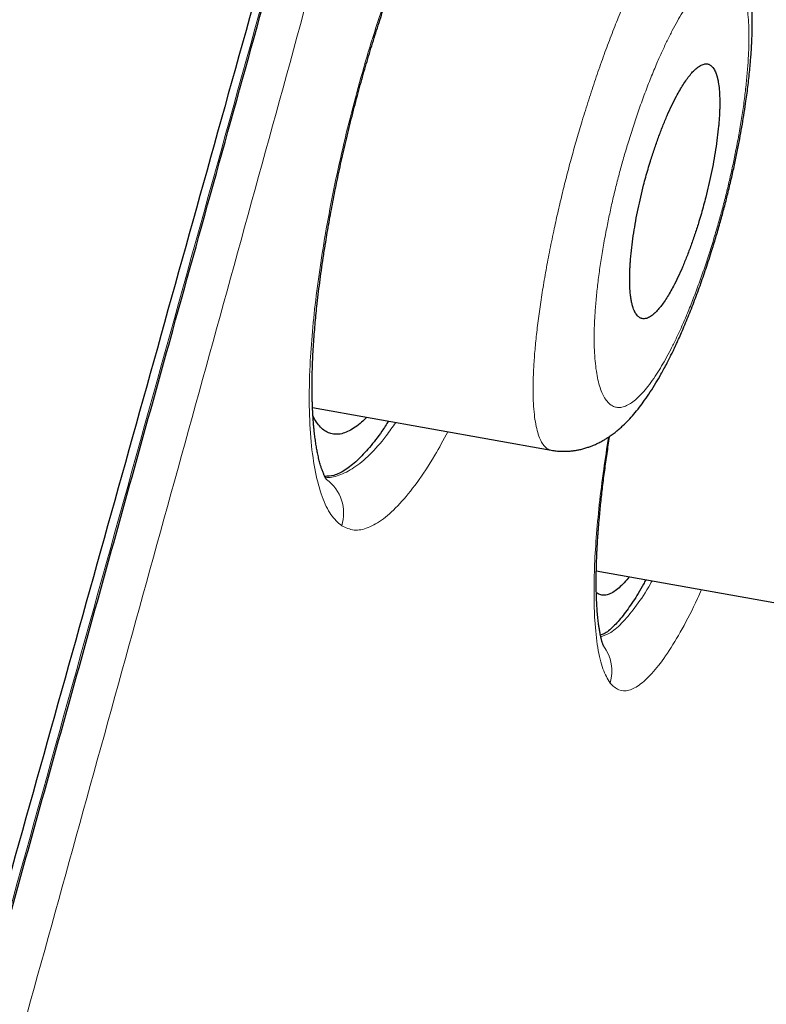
# Model space of a CAD drawing. Header units: millimetres. Extents: x 8 to 473, y 11 to 654.
# Tile 636 of 656: x 457.04 to 462.16, y 594.44 to 601.18. Entities that reach past the tile are written whole.
import ezdxf

# ---------------------------------------------------------------- set-up
doc = ezdxf.new("R2010")
doc.units = ezdxf.units.MM

msp = doc.modelspace()

# ---------------------------------------------------------------- linework, layer by layer
at = {"color": 7, "linetype": 'Continuous', "lineweight": 30}
for p, q in [((459.0488, 598.5253), (460.6827, 598.2324)), ((460.9917, 597.4063), (462.5011, 597.1357))]:
    msp.add_line(p, q, dxfattribs=at)
at = {"color": 8, "linetype": 'Continuous', "lineweight": 0}
for centre, radius, start, end in [((458.97, 597.7987), 0.2918, 343.18853, 53.21104), ((460.8093, 596.7192), 0.2885, 343.53658, 36.78815)]:
    msp.add_arc(centre, radius, start, end, dxfattribs=at)
at = {"color": 7, "linetype": 'Continuous', "lineweight": 30}
for points, knots in [([(470.1608, 650.2847), (470.1654, 650.2685), (470.1751, 650.2342), (470.1654, 650.1301), (470.1214, 649.9157), (470.0193, 649.5055), (469.8502, 648.8522), (469.6064, 647.9407), (469.2849, 646.7779), (468.8814, 645.329), (468.4353, 643.7426), (467.9675, 642.0862), (467.5037, 640.4457), (466.9694, 638.5517), (466.3595, 636.3746), (465.6859, 633.9339), (464.9217, 631.1515), (464.0772, 628.0633), (463.1636, 624.7138), (462.2419, 621.3307), (461.3169, 617.9384), (460.0873, 613.4266), (458.5443, 607.7908), (456.6918, 601.0441), (454.8383, 594.3309), (452.9864, 587.6382), (451.1612, 581.0945), (449.3675, 574.6805), (447.6064, 568.3986), (446.0876, 562.982), (444.8124, 558.4382), (443.7808, 554.7617), (442.754, 551.1009), (442.091, 548.7319), (441.7579, 547.5418)], [0, 0, 0, 0, 0.026643, 0.056461, 0.086551, 0.11684, 0.14723, 0.177651, 0.208116, 0.238721, 0.269551, 0.290293, 0.311234, 0.332423, 0.353891, 0.375326, 0.396544, 0.421695, 0.446548, 0.471138, 0.49552, 0.519728, 0.567844, 0.615722, 0.66337, 0.710804, 0.758299, 0.802852, 0.847609, 0.892545, 0.919139, 0.945881, 0.972812, 1, 1, 1, 1]), ([(471.4836, 648.3303), (471.4879, 648.3155), (471.497, 648.2838), (471.4877, 648.1781), (471.4456, 647.9599), (471.3474, 647.5483), (471.1956, 646.941), (470.9982, 646.1797), (470.7686, 645.319), (470.4898, 644.2895), (470.1584, 643.0731), (469.787, 641.7247), (469.3798, 640.2544), (468.9431, 638.6817), (468.4864, 637.039), (468.0241, 635.3663), (467.5731, 633.7197), (467.092, 631.9576), (466.5304, 629.9002), (465.8857, 627.5387), (465.1596, 624.8816), (464.4179, 622.1717), (463.6656, 619.4295), (462.906, 616.6678), (461.888, 612.9715), (460.6042, 608.3349), (459.0557, 602.7627), (457.5018, 597.1937), (455.9437, 591.6319), (454.3834, 586.0743), (452.8986, 580.8141), (451.495, 575.8491), (450.1724, 571.1824), (448.8505, 566.5241), (447.6958, 562.4581), (446.7083, 558.9853), (445.8879, 556.0994), (445.0749, 553.2398), (444.2714, 550.4099), (443.7526, 548.575), (443.4929, 547.6567)], [0, 0, 0, 0, 0.0263947, 0.0567135, 0.0870843, 0.1174919, 0.1479186, 0.1722719, 0.1966285, 0.2209895, 0.2453683, 0.2697732, 0.2901329, 0.310517, 0.330927, 0.3462517, 0.3615813, 0.3769064, 0.39222, 0.4126117, 0.4329787, 0.453321, 0.473641, 0.4939369, 0.5142124, 0.554725, 0.5952005, 0.6356391, 0.6760307, 0.7163943, 0.7567769, 0.7907369, 0.8247232, 0.8587319, 0.8927619, 0.9141655, 0.9355885, 0.9570317, 0.9784983, 1, 1, 1, 1]), ([(447.4647, 561.2817), (447.4814, 561.3406), (447.5256, 561.4969), (447.5972, 561.7501), (447.6794, 562.0407), (447.7611, 562.3293), (447.8421, 562.6158), (447.9221, 562.8988), (447.9999, 563.1739), (448.0747, 563.4389), (448.1465, 563.693), (448.2158, 563.938), (448.2781, 564.1584), (448.3348, 564.3586), (448.3872, 564.5439), (448.4412, 564.7348), (448.5007, 564.9449), (448.5659, 565.1753), (448.6371, 565.4266), (448.7107, 565.6867), (448.7864, 565.954), (448.8631, 566.2249), (448.9636, 566.5796), (449.0867, 567.0143), (449.2319, 567.5271), (449.3753, 568.0332), (449.5174, 568.5351), (449.7048, 569.1965), (449.9378, 570.0192), (450.2342, 571.066), (450.5485, 572.176), (450.8806, 573.3493), (451.2206, 574.5511), (451.5686, 575.7813), (451.9244, 577.0401), (452.2801, 578.2994), (452.6357, 579.559), (453.0324, 580.9658), (453.4705, 582.5195), (453.9494, 584.2203), (454.4277, 585.9213), (454.9052, 587.6226), (455.3815, 589.3243), (455.848, 590.9938), (456.3049, 592.6312), (456.7521, 594.2363), (457.1991, 595.8417), (457.6457, 597.4473), (458.0495, 598.9), (458.4105, 600.1999), (458.7289, 601.3469), (459.047, 602.4938), (459.3648, 603.6406), (459.6824, 604.7873), (459.9997, 605.9337), (460.3021, 607.0271), (460.5197, 607.8144), (460.6316, 608.2195), (460.6525, 608.2954)], [0, 0, 0, 0, 0.003805, 0.010102, 0.016351, 0.022552, 0.028705, 0.034808, 0.040766, 0.046408, 0.051855, 0.057108, 0.062165, 0.06603, 0.06999, 0.074081, 0.078303, 0.0835, 0.088884, 0.094453, 0.100209, 0.106049, 0.111843, 0.122976, 0.133937, 0.144725, 0.155409, 0.166092, 0.187077, 0.208062, 0.233044, 0.258026, 0.283008, 0.309774, 0.336541, 0.363309, 0.390078, 0.416849, 0.452974, 0.489095, 0.525215, 0.561336, 0.597458, 0.633581, 0.667639, 0.701698, 0.735756, 0.769816, 0.803876, 0.828205, 0.852534, 0.876862, 0.901191, 0.92552, 0.949849, 0.974178, 0.995159, 1, 1, 1, 1]), ([(459.1458, 598.0305), (459.1459, 598.0304), (459.146, 598.0303), (459.1443, 598.0326), (459.1421, 598.036), (459.1399, 598.0395), (459.1374, 598.0438), (459.135, 598.0484), (459.1327, 598.0529), (459.1301, 598.0581), (459.1269, 598.065), (459.1229, 598.0744), (459.1186, 598.0852), (459.1145, 598.0964), (459.1109, 598.107), (459.1074, 598.1176), (459.1038, 598.1293), (459.0997, 598.1437), (459.0952, 598.1605), (459.0908, 598.1784), (459.0867, 598.1963), (459.0821, 598.2182), (459.0768, 598.2464), (459.0709, 598.2823), (459.0655, 598.3203), (459.0615, 598.3543), (459.0584, 598.3844), (459.0558, 598.4122), (459.0533, 598.4442), (459.0509, 598.4807), (459.049, 598.5174), (459.0478, 598.5509), (459.047, 598.5773), (459.0465, 598.5978), (459.0463, 598.6128), (459.0461, 598.6255), (459.046, 598.6404), (459.0459, 598.6605), (459.0459, 598.6866), (459.0462, 598.7182), (459.047, 598.7628), (459.0487, 598.8201), (459.0518, 598.8885), (459.0558, 598.9575), (459.0607, 599.0251), (459.0662, 599.091), (459.0722, 599.1549), (459.0793, 599.224), (459.0878, 599.2986), (459.098, 599.3807), (459.1094, 599.4644), (459.122, 599.5514), (459.1382, 599.6549), (459.1587, 599.7761), (459.1844, 599.9162), (459.2132, 600.0614), (459.2452, 600.2111), (459.2804, 600.3647), (459.3191, 600.5221), (459.3594, 600.6757), (459.401, 600.8249), (459.4432, 600.9677), (459.487, 601.1089), (459.532, 601.2466), (459.5777, 601.3803), (459.6239, 601.5096), (459.6704, 601.6342), (459.7189, 601.7586), (459.7688, 601.8812), (459.8195, 602), (459.8683, 602.1093), (459.9117, 602.2022), (459.9501, 602.2812), (459.985, 602.3504), (460.021, 602.4192), (460.0517, 602.4756), (460.0764, 602.5194), (460.0935, 602.549), (460.1085, 602.5744), (460.1206, 602.5945), (460.1307, 602.6111), (460.1408, 602.6273), (460.1528, 602.6465), (460.1676, 602.6695), (460.1844, 602.6952), (460.2025, 602.7219), (460.2208, 602.7482), (460.2393, 602.7739), (460.2583, 602.7996), (460.278, 602.825), (460.2978, 602.8496), (460.3164, 602.8716), (460.3329, 602.8901), (460.3473, 602.9057), (460.3593, 602.9182), (460.37, 602.9288), (460.3793, 602.9377), (460.3876, 602.9453), (460.3945, 602.9515), (460.4004, 602.9565), (460.4061, 602.9613), (460.4116, 602.9657), (460.4171, 602.97), (460.4223, 602.9739), (460.4276, 602.9777), (460.433, 602.9813), (460.4378, 602.9843), (460.4417, 602.9866), (460.4448, 602.9882), (460.4468, 602.9893), (460.4481, 602.9899), (460.4481, 602.9899), (460.4481, 602.9899)], [0, 0, 0, 0, 0.004961, 0.013691, 0.018875, 0.023997, 0.029054, 0.033681, 0.037516, 0.040992, 0.045741, 0.051655, 0.058293, 0.064168, 0.069372, 0.073701, 0.078383, 0.084191, 0.090788, 0.097295, 0.103313, 0.10884, 0.118451, 0.128938, 0.139427, 0.148939, 0.154741, 0.161277, 0.168584, 0.176663, 0.185478, 0.192169, 0.197566, 0.201667, 0.204471, 0.206503, 0.209136, 0.213105, 0.218011, 0.223853, 0.230633, 0.242313, 0.254349, 0.265874, 0.27689, 0.287393, 0.297382, 0.306856, 0.319247, 0.331143, 0.343303, 0.355731, 0.368424, 0.38701, 0.406121, 0.4257, 0.445704, 0.466136, 0.487002, 0.508312, 0.527337, 0.546685, 0.565913, 0.58491, 0.603678, 0.622215, 0.64052, 0.658589, 0.678537, 0.697824, 0.716212, 0.7337, 0.746809, 0.759562, 0.773181, 0.78787, 0.794901, 0.801873, 0.80778, 0.812531, 0.816127, 0.819794, 0.824638, 0.830656, 0.837798, 0.845353, 0.853081, 0.86098, 0.869084, 0.87802, 0.887451, 0.896567, 0.904679, 0.911793, 0.918722, 0.92409, 0.929724, 0.934883, 0.939096, 0.942664, 0.946631, 0.951084, 0.95493, 0.959279, 0.964223, 0.96976, 0.975693, 0.980783, 0.984817, 0.990089, 0.995351, 1, 1, 1, 1]), ([(460.6826, 598.2325), (460.6942, 598.2306), (460.7157, 598.2272), (460.7461, 598.2251), (460.7712, 598.2246), (460.7908, 598.2251), (460.8106, 598.2263), (460.8316, 598.2284), (460.8556, 598.232), (460.8798, 598.2367), (460.9061, 598.2432), (460.9326, 598.2513), (460.9572, 598.2602), (460.9817, 598.2702), (461.0083, 598.2827), (461.0343, 598.2967), (461.0567, 598.31), (461.0779, 598.3237), (461.1007, 598.3396), (461.1262, 598.3592), (461.152, 598.3809), (461.1811, 598.4075), (461.2108, 598.4371), (461.2496, 598.4801), (461.2861, 598.525), (461.3239, 598.576), (461.3614, 598.631), (461.3988, 598.6908), (461.4297, 598.744), (461.4551, 598.7902), (461.4755, 598.8289), (461.4941, 598.8653), (461.5083, 598.8941), (461.5191, 598.9165), (461.5285, 598.9362), (461.5389, 598.9584), (461.5529, 598.9887), (461.5707, 599.0285), (461.5921, 599.0779), (461.6145, 599.1315), (461.6371, 599.1874), (461.6663, 599.2625), (461.702, 599.3589), (461.7435, 599.4787), (461.7806, 599.5933), (461.8133, 599.7006), (461.8413, 599.798), (461.8674, 599.8939), (461.8922, 599.9909), (461.9155, 600.0881), (461.9372, 600.185), (461.9564, 600.2767), (461.9732, 600.3631), (461.9881, 600.4455), (462.0017, 600.5268), (462.0128, 600.5995), (462.0219, 600.6646), (462.0293, 600.7215), (462.036, 600.7791), (462.0418, 600.8345), (462.0464, 600.8845), (462.0495, 600.9228), (462.0515, 600.9511), (462.053, 600.9731), (462.0544, 600.9968), (462.0559, 601.0251), (462.0573, 601.0582), (462.0584, 601.0936), (462.0591, 601.1337), (462.0592, 601.1759), (462.0585, 601.2216), (462.0569, 601.2674), (462.0542, 601.3132), (462.0506, 601.3578), (462.0464, 601.3958), (462.0421, 601.4281), (462.038, 601.4553), (462.0336, 601.4805), (462.0292, 601.5027), (462.0246, 601.5244), (462.0188, 601.549), (462.0098, 601.583), (461.9969, 601.6244), (461.9795, 601.6701), (461.96, 601.7129), (461.9391, 601.7516), (461.9194, 601.7827), (461.9019, 601.8073), (461.8865, 601.8269), (461.87, 601.8463), (461.8533, 601.864), (461.836, 601.8808), (461.8178, 601.8971), (461.7948, 601.9155), (461.7651, 601.9364), (461.7277, 601.9587), (461.6993, 601.9713), (461.684, 601.978)], [0, 0, 0, 0, 0.008144, 0.015085, 0.020781, 0.025202, 0.028434, 0.034495, 0.039922, 0.045384, 0.052141, 0.059606, 0.065403, 0.071281, 0.079784, 0.087847, 0.094505, 0.1003, 0.108211, 0.117472, 0.126355, 0.134387, 0.15037, 0.165437, 0.182651, 0.198774, 0.217238, 0.235658, 0.252435, 0.262647, 0.273527, 0.283066, 0.290573, 0.295084, 0.299675, 0.305059, 0.311232, 0.321419, 0.333086, 0.345123, 0.35727, 0.369525, 0.393037, 0.41695, 0.441272, 0.459793, 0.478324, 0.496225, 0.513454, 0.532333, 0.550358, 0.567535, 0.583863, 0.599342, 0.614757, 0.631059, 0.642191, 0.653706, 0.665603, 0.677735, 0.688558, 0.697655, 0.702809, 0.707224, 0.712285, 0.718647, 0.726313, 0.734996, 0.743359, 0.754875, 0.765664, 0.777302, 0.789705, 0.801632, 0.812999, 0.820676, 0.828463, 0.83598, 0.84228, 0.847857, 0.854837, 0.863424, 0.877783, 0.891784, 0.90483, 0.91667, 0.92732, 0.933703, 0.93995, 0.946209, 0.952712, 0.957742, 0.963399, 0.97002, 0.978351, 0.988374, 1, 1, 1, 1]), ([(461.3058, 599.1339), (461.3105, 599.1333), (461.3196, 599.1322), (461.3339, 599.1348), (461.3482, 599.1401), (461.3623, 599.148), (461.3762, 599.1578), (461.3896, 599.1692), (461.4062, 599.1853), (461.4262, 599.208), (461.4499, 599.2395), (461.4734, 599.2747), (461.4965, 599.3132), (461.5222, 599.3601), (461.5505, 599.4169), (461.5813, 599.4855), (461.6113, 599.5587), (461.6403, 599.6358), (461.6681, 599.716), (461.6915, 599.7892), (461.7107, 599.8541), (461.7264, 599.9099), (461.7433, 599.9741), (461.761, 600.0471), (461.7789, 600.129), (461.7949, 600.2114), (461.8088, 600.2936), (461.8203, 600.3745), (461.8273, 600.437), (461.8313, 600.4825), (461.8335, 600.5125), (461.8352, 600.5418), (461.8364, 600.5703), (461.8372, 600.6104), (461.8365, 600.6611), (461.8325, 600.7167), (461.8274, 600.7511), (461.8238, 600.7687), (461.8227, 600.7737), (461.8216, 600.7785), (461.8205, 600.7833), (461.8192, 600.788), (461.818, 600.7926), (461.8166, 600.7974), (461.8147, 600.8035), (461.8115, 600.8125), (461.8067, 600.8248), (461.7996, 600.8393), (461.7923, 600.8505), (461.7857, 600.8586), (461.7805, 600.8638), (461.7748, 600.8685), (461.7684, 600.8726), (461.7615, 600.8758), (461.7525, 600.8784), (461.7417, 600.8793), (461.7291, 600.8776), (461.7166, 600.8735), (461.7041, 600.8674), (461.6919, 600.8597), (461.68, 600.8507), (461.6684, 600.8406), (461.6531, 600.8255), (461.6336, 600.8035), (461.6097, 600.7721), (461.5861, 600.7368), (461.5628, 600.6984), (461.5368, 600.6516), (461.508, 600.5946), (461.4767, 600.5258), (461.4462, 600.4524), (461.4168, 600.3753), (461.3887, 600.2954), (461.3652, 600.2225), (461.3457, 600.158), (461.33, 600.1026), (461.313, 600.0388), (461.2952, 599.9659), (461.2772, 599.884), (461.2611, 599.8016), (461.2472, 599.7194), (461.2358, 599.6385), (461.229, 599.576), (461.2251, 599.5304), (461.223, 599.5005), (461.2214, 599.4711), (461.2203, 599.4425), (461.2197, 599.4025), (461.2206, 599.3519), (461.224, 599.3092), (461.2275, 599.2817), (461.2297, 599.2674), (461.2321, 599.2536), (461.2349, 599.2402), (461.238, 599.2273), (461.242, 599.2133), (461.2473, 599.1979), (461.2524, 599.1861), (461.2563, 599.1783), (461.2585, 599.1742), (461.2609, 599.1701), (461.2634, 599.1662), (461.266, 599.1624), (461.2708, 599.156), (461.2776, 599.1487), (461.286, 599.142), (461.2928, 599.1382), (461.2979, 599.1361), (461.3014, 599.135), (461.304, 599.1343), (461.3053, 599.134), (461.3058, 599.1339)], [0, 0, 0, 0, 0.010394, 0.020298, 0.02971, 0.038632, 0.047063, 0.055003, 0.062453, 0.075765, 0.088665, 0.101153, 0.113233, 0.124906, 0.141075, 0.157072, 0.172905, 0.188581, 0.204108, 0.219494, 0.22968, 0.23981, 0.249886, 0.264343, 0.27912, 0.294224, 0.309662, 0.325441, 0.341566, 0.348117, 0.354724, 0.361389, 0.368111, 0.37489, 0.390735, 0.40786, 0.423992, 0.425866, 0.427752, 0.42965, 0.431562, 0.433485, 0.435422, 0.437371, 0.439719, 0.443628, 0.449859, 0.458049, 0.468196, 0.472719, 0.477544, 0.482671, 0.488101, 0.493833, 0.499867, 0.509115, 0.517952, 0.526379, 0.534394, 0.541999, 0.549194, 0.555977, 0.562351, 0.575696, 0.588614, 0.601107, 0.613176, 0.624824, 0.64111, 0.657189, 0.67307, 0.688759, 0.704265, 0.719596, 0.729726, 0.739784, 0.749774, 0.764237, 0.779017, 0.794122, 0.809559, 0.825336, 0.841458, 0.848007, 0.854614, 0.861277, 0.867997, 0.874775, 0.890524, 0.907636, 0.912346, 0.91715, 0.922047, 0.927039, 0.932124, 0.937303, 0.944771, 0.95324, 0.955624, 0.958077, 0.960598, 0.963189, 0.965848, 0.968575, 0.977341, 0.984696, 0.990639, 0.99417, 0.996907, 0.998851, 1, 1, 1, 1]), ([(459.1835, 598.3437), (459.172, 598.347), (459.149, 598.3536), (459.1175, 598.3752), (459.0887, 598.4055), (459.0667, 598.4364), (459.0554, 598.4602), (459.0518, 598.4678)], [0, 0, 0, 0, 0.2247149, 0.4488324, 0.672477, 0.8957415, 1, 1, 1, 1]), ([(459.5688, 598.4321), (459.5538, 598.4085), (459.5095, 598.3392), (459.4376, 598.2478), (459.3533, 598.1573), (459.2712, 598.0932), (459.1964, 598.055), (459.1525, 598.0539), (459.1324, 598.0534)], [0, 0, 0, 0, 0.091758, 0.270481, 0.454107, 0.642662, 0.836122, 1, 1, 1, 1]), ([(459.4216, 598.4584), (459.4093, 598.4464), (459.3819, 598.4195), (459.3409, 598.3882), (459.2986, 598.3627), (459.2582, 598.3467), (459.2195, 598.3392), (459.1955, 598.3422), (459.1835, 598.3437)], [0, 0, 0, 0, 0.1386979, 0.3104849, 0.4824787, 0.6547004, 0.8271871, 1, 1, 1, 1]), ([(461.0422, 596.8896), (461.0422, 596.8896), (461.0423, 596.8895), (461.0421, 596.8898), (461.0419, 596.8904), (461.0415, 596.8913), (461.041, 596.8923), (461.0404, 596.8937), (461.0393, 596.8964), (461.0372, 596.9018), (461.0343, 596.9099), (461.0315, 596.9186), (461.0292, 596.9265), (461.0272, 596.934), (461.0255, 596.9405), (461.0241, 596.9464), (461.0225, 596.953), (461.0206, 596.9614), (461.0183, 596.9723), (461.0159, 596.985), (461.0135, 596.9985), (461.0113, 597.0119), (461.0093, 597.0248), (461.0076, 597.0375), (461.0048, 597.0587), (461.0012, 597.0909), (460.9972, 597.1376), (460.994, 597.1909), (460.9917, 597.2517), (460.9909, 597.3077), (460.991, 597.3555), (460.9914, 597.3926), (460.9922, 597.4311), (460.9933, 597.4693), (460.9947, 597.5048), (460.9961, 597.536), (460.9975, 597.5625), (460.9988, 597.5851), (461.0001, 597.6067), (461.0016, 597.6304), (461.0035, 597.6583), (461.0059, 597.6908), (461.0089, 597.7273), (461.0141, 597.7875), (461.0222, 597.8716), (461.0346, 597.981), (461.0488, 598.0932), (461.0649, 598.2083), (461.0765, 598.2865), (461.0831, 598.327), (461.0832, 598.3276)], [0, 0, 0, 0, 0.00633, 0.015441, 0.021763, 0.027055, 0.032773, 0.038918, 0.045493, 0.065858, 0.089688, 0.105533, 0.121403, 0.134809, 0.145668, 0.153972, 0.162244, 0.173812, 0.188045, 0.204556, 0.220535, 0.235422, 0.249214, 0.261906, 0.274055, 0.311907, 0.351181, 0.392308, 0.436861, 0.483811, 0.506749, 0.530199, 0.554162, 0.577801, 0.59865, 0.616547, 0.631489, 0.643474, 0.654157, 0.667053, 0.681985, 0.699164, 0.718593, 0.739115, 0.791855, 0.844238, 0.896269, 0.947945, 0.999175, 1, 1, 1, 1]), ([(461.2176, 597.3658), (461.2154, 597.363), (461.2004, 597.3431), (461.1738, 597.3146), (461.1381, 597.2809), (461.1042, 597.2571), (461.0722, 597.2423), (461.0422, 597.2373), (461.0152, 597.2408), (460.9994, 597.2508), (460.9919, 597.2556)], [0, 0, 0, 0, 0.02344, 0.164415, 0.305546, 0.446854, 0.588371, 0.73015, 0.872184, 1, 1, 1, 1]), ([(461.3305, 597.3455), (461.325, 597.335), (461.2952, 597.2777), (461.2427, 597.1938), (461.1733, 597.0948), (461.1066, 597.0213), (461.0549, 596.9767), (461.0279, 596.9676), (461.0199, 596.9649)], [0, 0, 0, 0, 0.046475, 0.252706, 0.464874, 0.682977, 0.906889, 1, 1, 1, 1])]:
    msp.add_open_spline(points, degree=3, knots=knots, dxfattribs=at)
at = {"color": 8, "linetype": 'Continuous', "lineweight": 0}
for points, knots in [([(471.4351, 646.6861), (471.4333, 646.6535), (471.4298, 646.5884), (471.3834, 646.3811), (471.2845, 645.9866), (471.1326, 645.4041), (470.9358, 644.6706), (470.7047, 643.8307), (470.4236, 642.8277), (470.0885, 641.641), (469.7139, 640.3206), (469.3035, 638.8812), (468.8645, 637.339), (468.3682, 635.5875), (467.8104, 633.5941), (467.1954, 631.3602), (466.5358, 628.9456), (465.8447, 626.4059), (465.1326, 623.7831), (464.4063, 621.1058), (463.6719, 618.3993), (462.9328, 615.6763), (461.9393, 612.014), (460.683, 607.4016), (459.1593, 601.8443), (457.6254, 596.2852), (456.0846, 590.7315), (454.5407, 585.2171), (452.9922, 579.7392), (451.4461, 574.2969), (449.8963, 568.8612), (448.5538, 564.1568), (447.4236, 560.1913), (446.5054, 556.9608), (445.6027, 553.7704), (444.7146, 550.6135), (444.1548, 548.5845), (443.8737, 547.5661)], [0, 0, 0, 0, 0.030875, 0.061712, 0.092529, 0.123402, 0.148227, 0.17321, 0.198303, 0.223286, 0.248239, 0.269168, 0.290108, 0.310917, 0.33167, 0.352646, 0.373652, 0.39457, 0.415527, 0.436491, 0.457375, 0.478202, 0.499018, 0.541033, 0.583124, 0.625219, 0.667272, 0.709317, 0.75061, 0.791934, 0.833292, 0.874698, 0.899774, 0.92478, 0.949757, 0.974781, 1, 1, 1, 1]), ([(447.4526, 561.2732), (447.5007, 561.4436), (447.8901, 562.8224), (448.7384, 565.8193), (449.9974, 570.2673), (451.3746, 575.1342), (452.9224, 580.6166), (454.6374, 586.7036), (456.5049, 593.3882), (458.3643, 600.0717), (459.7463, 605.0502), (460.502, 607.787), (460.6444, 608.3027)], [0, 0, 0, 0, 0.011048, 0.08938, 0.192448, 0.29604, 0.400011, 0.541874, 0.683674, 0.825415, 0.967105, 1, 1, 1, 1]), ([(459.2493, 597.7143), (459.2235, 597.7369), (459.1719, 597.7821), (459.1121, 597.9091), (459.0663, 598.0758), (459.0366, 598.2839), (459.0237, 598.5294), (459.0284, 598.787), (459.0465, 599.0439), (459.0728, 599.29), (459.1087, 599.5482), (459.1539, 599.8157), (459.208, 600.0899), (459.2704, 600.368), (459.3409, 600.6472), (459.419, 600.9245), (459.5039, 601.1965), (459.594, 601.4607), (459.6883, 601.7145), (459.7857, 601.9554), (459.8852, 602.1812), (459.9857, 602.3895), (460.0862, 602.578), (460.1964, 602.7621), (460.3142, 602.9303), (460.4363, 603.0706), (460.5504, 603.1661), (460.6545, 603.2146), (460.7483, 603.2193), (460.7993, 603.1813), (460.8248, 603.1623)], [0, 0, 0, 0, 0.041617, 0.083356, 0.125143, 0.166891, 0.208537, 0.250087, 0.281267, 0.312491, 0.343742, 0.374996, 0.406228, 0.437425, 0.468597, 0.499786, 0.531, 0.56222, 0.593467, 0.62474, 0.656028, 0.68732, 0.718617, 0.749938, 0.791654, 0.833293, 0.874911, 0.91654, 0.958213, 1, 1, 1, 1]), ([(460.6829, 598.2335), (460.6806, 598.2335), (460.6686, 598.2339), (460.6496, 598.2461), (460.6263, 598.2701), (460.6064, 598.3059), (460.5898, 598.352), (460.5765, 598.4085), (460.5668, 598.4751), (460.5607, 598.5515), (460.5583, 598.6375), (460.5596, 598.7328), (460.5648, 598.8372), (460.574, 598.9501), (460.587, 599.0705), (460.6035, 599.1971), (460.6234, 599.3291), (460.6468, 599.4657), (460.6733, 599.6062), (460.7014, 599.7419), (460.7302, 599.8715), (460.7593, 599.9943), (460.7904, 600.118), (460.8233, 600.242), (460.858, 600.3655), (460.8966, 600.496), (460.939, 600.6323), (460.9853, 600.773), (461.0327, 600.9093), (461.0809, 601.0405), (461.1295, 601.1659), (461.1784, 601.2846), (461.2271, 601.396), (461.2755, 601.4993), (461.323, 601.5934), (461.3695, 601.6782), (461.4146, 601.7531), (461.4581, 601.818), (461.4998, 601.8726), (461.5395, 601.9168), (461.5769, 601.9501), (461.6119, 601.9726), (461.6441, 601.9832), (461.6681, 601.9847), (461.6802, 601.9784), (461.6836, 601.9766)], [0, 0, 0, 0, 0.005581, 0.03031, 0.054976, 0.079545, 0.104043, 0.128495, 0.152927, 0.177367, 0.201847, 0.226404, 0.251079, 0.275915, 0.300733, 0.325464, 0.350127, 0.374738, 0.399314, 0.423874, 0.444346, 0.464839, 0.485373, 0.505972, 0.526646, 0.547284, 0.571991, 0.596656, 0.621292, 0.645907, 0.670508, 0.695104, 0.719704, 0.744325, 0.768986, 0.793597, 0.818137, 0.842632, 0.867107, 0.891583, 0.916081, 0.940623, 0.965235, 0.989946, 1, 1, 1, 1]), ([(461.9493, 601.4812), (461.9416, 601.4888), (461.9261, 601.5039), (461.8996, 601.515), (461.8708, 601.5175), (461.8396, 601.5105), (461.8061, 601.4944), (461.7708, 601.4697), (461.734, 601.4365), (461.6959, 601.395), (461.6566, 601.3451), (461.6183, 601.2903), (461.5815, 601.2322), (461.5467, 601.1724), (461.5118, 601.1077), (461.4769, 601.0382), (461.4419, 600.9638), (461.4045, 600.8792), (461.3652, 600.7846), (461.3245, 600.6798), (461.2852, 600.5715), (461.2472, 600.4595), (461.2128, 600.3509), (461.1818, 600.2469), (461.1545, 600.1486), (461.1288, 600.05), (461.1048, 599.9512), (461.0826, 599.8519), (461.061, 599.7468), (461.0405, 599.637), (461.0219, 599.524), (461.0064, 599.4144), (460.994, 599.3083), (460.9848, 599.2066), (460.9789, 599.1103), (460.9763, 599.0206), (460.9772, 598.9371), (460.9814, 598.86), (460.9889, 598.79), (460.9993, 598.7274), (461.0127, 598.6731), (461.029, 598.6269), (461.0482, 598.589), (461.0701, 598.5594), (461.0946, 598.5383), (461.1215, 598.5263), (461.1507, 598.5235), (461.1822, 598.5299), (461.2157, 598.5454), (461.2509, 598.5696), (461.2875, 598.6025), (461.3254, 598.6441), (461.3645, 598.6944), (461.4024, 598.7498), (461.4387, 598.8083), (461.473, 598.8684), (461.5073, 598.9334), (461.5416, 599.0033), (461.5759, 599.0781), (461.6123, 599.1623), (461.6505, 599.2567), (461.6902, 599.3618), (461.7289, 599.4713), (461.7662, 599.5838), (461.7999, 599.6925), (461.83, 599.7963), (461.8569, 599.8947), (461.8822, 599.9934), (461.9059, 600.0922), (461.9279, 600.1912), (461.9494, 600.2963), (461.97, 600.4061), (461.9888, 600.5192), (462.0046, 600.6287), (462.0173, 600.7346), (462.0269, 600.836), (462.0334, 600.9321), (462.0366, 601.022), (462.0366, 601.1054), (462.0333, 601.1823), (462.0268, 601.2521), (462.0173, 601.3146), (462.0048, 601.3691), (461.9893, 601.4151), (461.9711, 601.4535), (461.9566, 601.4719), (461.9493, 601.4812)], [0, 0, 0, 0, 0.012567, 0.025038, 0.03749, 0.049997, 0.062635, 0.075297, 0.087812, 0.100249, 0.112681, 0.125177, 0.135705, 0.146121, 0.156475, 0.166813, 0.177183, 0.187633, 0.200301, 0.212812, 0.225244, 0.237678, 0.250194, 0.260633, 0.270993, 0.281325, 0.291682, 0.302119, 0.312686, 0.325213, 0.337647, 0.350069, 0.362558, 0.375194, 0.387624, 0.400001, 0.412406, 0.424918, 0.437618, 0.450144, 0.462581, 0.474999, 0.487466, 0.500052, 0.512621, 0.525099, 0.53756, 0.550077, 0.56272, 0.575306, 0.587776, 0.600204, 0.612665, 0.625233, 0.635731, 0.646128, 0.656473, 0.666812, 0.677196, 0.68767, 0.70009, 0.712596, 0.725249, 0.737768, 0.750129, 0.760585, 0.770954, 0.781285, 0.791629, 0.802035, 0.812552, 0.825093, 0.837528, 0.849937, 0.862399, 0.874993, 0.887492, 0.899908, 0.912315, 0.92479, 0.937408, 0.949976, 0.962448, 0.974896, 0.987389, 1, 1, 1, 1]), ([(459.1345, 598.0494), (459.1349, 598.0492), (459.1636, 598.0395), (459.2295, 598.0579), (459.3309, 598.1055), (459.4399, 598.1982), (459.5363, 598.3026), (459.5969, 598.3913), (459.6186, 598.4231)], [0, 0, 0, 0, 0.003065, 0.221559, 0.440613, 0.659571, 0.877834, 1, 1, 1, 1]), ([(459.975, 598.3593), (459.9453, 598.3037), (459.874, 598.1706), (459.7634, 598.0057), (459.6452, 597.8593), (459.5327, 597.7557), (459.4279, 597.6955), (459.3315, 597.676), (459.2767, 597.7015), (459.2493, 597.7143)], [0, 0, 0, 0, 0.106431, 0.254965, 0.403939, 0.553225, 0.702532, 0.851535, 1, 1, 1, 1]), ([(461.0859, 596.6375), (461.0686, 596.6668), (461.0338, 596.7254), (460.9995, 596.8736), (460.9805, 597.046), (460.9744, 597.2327), (460.9776, 597.4217), (460.9895, 597.6304), (461.0108, 597.8577), (461.0389, 598.0885), (461.0638, 598.2484), (461.0753, 598.3221)], [0, 0, 0, 0, 0.135315, 0.270851, 0.406459, 0.50811, 0.609605, 0.710923, 0.81213, 0.913382, 1, 1, 1, 1]), ([(461.0224, 596.9537), (461.0447, 596.9619), (461.0926, 596.9795), (461.175, 597.0524), (461.2663, 597.1659), (461.3331, 597.2626), (461.3697, 597.3312), (461.3733, 597.3379)], [0, 0, 0, 0, 0.2199881, 0.4713532, 0.7223516, 0.9728255, 1, 1, 1, 1]), ([(461.7117, 597.2772), (461.7027, 597.2567), (461.6576, 597.1541), (461.5787, 597.0043), (461.4773, 596.8349), (461.3819, 596.7089), (461.2934, 596.6238), (461.2136, 596.5824), (461.1426, 596.5814), (461.1048, 596.6188), (461.0859, 596.6375)], [0, 0, 0, 0, 0.03441, 0.172157, 0.309965, 0.447928, 0.586026, 0.724134, 0.862131, 1, 1, 1, 1])]:
    msp.add_open_spline(points, degree=3, knots=knots, dxfattribs=at)

doc.saveas('drawing.dxf')
